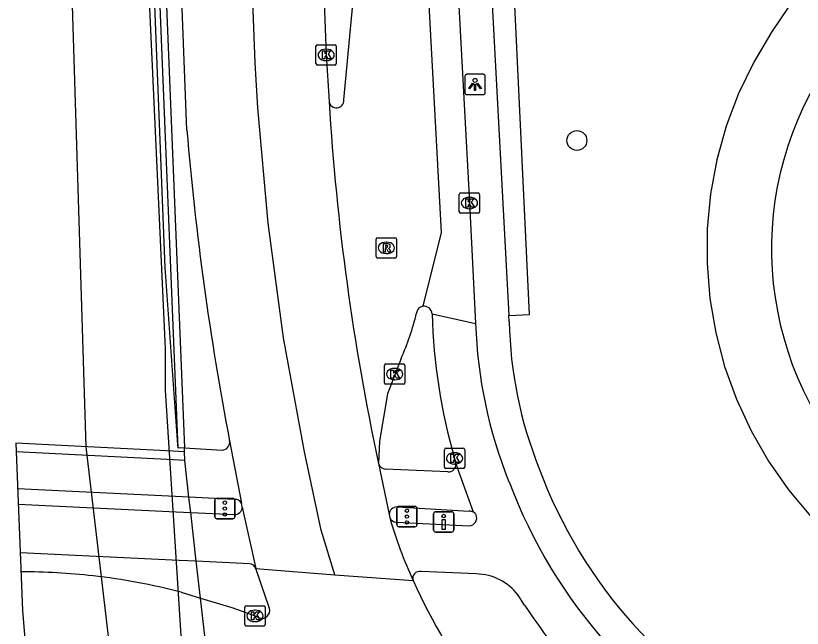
# Model space of a CAD drawing. Extents: x 159265 to 160143, y 383413 to 384319.
# Drawn here: x 159264.52 to 159303.24, y 384020.22 to 384050.39 of the extents above; entities that cross this region are included whole.
import ezdxf

# ---------------------------------------------------------------- set-up
doc = ezdxf.new("R2010")
doc.units = 0
for name, color, linetype in [('IMGEO_Boom', 7, 'Continuous'), ('IMGEO_Dek', 7, 'Continuous'), ('IMGEO_Drukknoppaal', 7, 'Continuous'), ('IMGEO_Fietspad_gesloten', 7, 'Continuous'), ('IMGEO_Haag', 7, 'Continuous'), ('IMGEO_Kolk', 7, 'Continuous'), ('IMGEO_Lichtpunt', 7, 'Continuous'), ('IMGEO_Lijnafwatering', 7, 'Continuous'), ('IMGEO_Muur', 7, 'Continuous'), ('IMGEO_Pand', 7, 'Continuous'), ('IMGEO_Pand_overbouw', 7, 'Continuous'), ('IMGEO_Rijbaan_lokaal_gesloten', 7, 'Continuous'), ('IMGEO_Rijbaan_lokaal_open', 7, 'Continuous'), ('IMGEO_Rijbaan_regionaal_gesloten', 7, 'Continuous'), ('IMGEO_Rioolput', 7, 'Continuous'), ('IMGEO_Verkeersregelinstallatiepaal', 7, 'Continuous'), ('IMGEO_Voetpad_open', 7, 'Continuous')]:
    doc.layers.add(name, color=color, linetype=linetype)

msp = doc.modelspace()

# ---------------------------------------------------------------- linework, layer by layer
at = {"layer": 'IMGEO_Boom'}
msp.add_circle((159292.147, 384044.243), 0.489, dxfattribs=at)
at = {"layer": 'IMGEO_Dek'}
for points in [[(159264.521, 384029.334), (159264.847, 384021.099), (159265.765, 384010.003)], [(159275.344, 384006.661), (159275.272, 384007.293), (159275.193, 384007.98), (159273.618, 384021.71), (159273.411, 384023.519), (159273.135, 384025.928), (159273.049, 384026.674), (159272.841, 384028.487), (159272.829, 384028.919), (159272.531, 384028.933), (159272.263, 384028.946), (159264.521, 384029.334)]]:
    msp.add_lwpolyline(points, dxfattribs=at)
at = {"layer": 'IMGEO_Drukknoppaal'}
for p, q in [((159285.091, 384025.061), (159285.091, 384025.861)), ((159285.091, 384025.861), (159285.091, 384025.061)), ((159285.191, 384025.961), (159285.981, 384025.961)), ((159285.981, 384025.961), (159285.191, 384025.961)), ((159286.081, 384025.861), (159286.081, 384025.061)), ((159286.081, 384025.061), (159286.081, 384025.861)), ((159285.981, 384024.961), (159285.191, 384024.961)), ((159285.191, 384024.961), (159285.981, 384024.961))]:
    msp.add_line(p, q, dxfattribs=at)
msp.add_lwpolyline([(159285.661, 384025.586), (159285.661, 384025.086), (159285.511, 384025.086), (159285.511, 384025.586), (159285.661, 384025.586)], dxfattribs=at)
msp.add_circle((159285.586, 384025.751), 0.085, dxfattribs=at)
for centre, start, end in [((159285.191, 384025.861), 90, 180), ((159285.191, 384025.861), 90, 180), ((159285.981, 384025.861), 0, 90), ((159285.981, 384025.861), 360, 90), ((159285.191, 384025.061), 180, 270), ((159285.191, 384025.061), 180, 270), ((159285.981, 384025.061), 270, 0), ((159285.981, 384025.061), 270, 0)]:
    msp.add_arc(centre, 0.1, start, end, dxfattribs=at)
at = {"layer": 'IMGEO_Fietspad_gesloten'}
for points in [[(159286.196, 384028.312), (159286.125, 384028.589)], [(159287.061, 384025.938), (159286.196, 384028.312)], [(159264.64, 384026.331), (159272.423, 384025.962), (159273.135, 384025.928)], [(159273.135, 384025.928), (159275.283, 384025.826)], [(159283.261, 384025.443), (159286.846, 384025.262)], [(159273.411, 384023.519), (159272.564, 384023.559), (159264.735, 384023.931)], [(159276.028, 384023.395), (159273.411, 384023.519)], [(159287.19, 384022.9), (159284.487, 384023.015)], [(159289.574, 384021.367), (159289.258, 384021.845)]]:
    msp.add_lwpolyline(points, dxfattribs=at)
for centre, radius, start, end in [((159313.685, 384036.512), 28.677, 181.6068, 196.0391), ((159310.021, 384035.988), 22.874, 181.9082, 201.9403), ((159312.785, 384036.454), 25.618, 200.5991, 242.7939), ((159275.301, 384026.196), 0.371, 267.2837, 357.3078), ((159283.285, 384025.822), 0.38, 203.5704, 266.3981), ((159286.817, 384025.659), 0.398, 274.1329, 22.4776), ((159286.886, 384025.643), 0.344, 29.3423, 59.2881), ((159276.019, 384023.052), 0.344, 18.2296, 88.4366), ((159284.409, 384022.681), 0.343, 76.9415, 199.1266), ((159287.142, 384020.252), 2.649, 36.9803, 88.9625), ((159314.758, 384037.853), 30.1, 213.2105, 225.6779)]:
    msp.add_arc(centre, radius, start, end, dxfattribs=at)
at = {"layer": 'IMGEO_Haag'}
msp.add_lwpolyline([(159288.799, 384035.625), (159289.808, 384035.68), (159289.065, 384051.59)], dxfattribs=at)
at = {"layer": 'IMGEO_Kolk'}
for p, q in [((159279.302, 384048.033), (159279.302, 384048.885)), ((159279.377, 384048.959), (159280.229, 384048.959)), ((159280.303, 384048.885), (159280.303, 384048.033)), ((159279.79, 384048.739), (159279.815, 384048.739)), ((159279.813, 384048.179), (159279.788, 384048.179)), ((159280.229, 384047.959), (159279.377, 384047.959)), ((159286.357, 384040.738), (159286.357, 384041.59)), ((159286.432, 384041.664), (159287.284, 384041.664)), ((159287.358, 384041.59), (159287.358, 384040.738)), ((159286.845, 384041.444), (159286.87, 384041.444)), ((159286.868, 384040.884), (159286.843, 384040.884)), ((159287.284, 384040.664), (159286.432, 384040.664)), ((159282.674, 384032.315), (159282.674, 384033.167)), ((159282.749, 384033.241), (159283.601, 384033.241)), ((159283.162, 384033.021), (159283.187, 384033.021)), ((159283.675, 384033.167), (159283.675, 384032.315)), ((159283.601, 384032.241), (159282.749, 384032.241)), ((159283.185, 384032.461), (159283.16, 384032.461)), ((159285.623, 384028.164), (159285.623, 384029.016)), ((159285.698, 384029.09), (159286.55, 384029.09)), ((159286.111, 384028.87), (159286.136, 384028.87)), ((159286.624, 384029.016), (159286.624, 384028.164)), ((159286.55, 384028.09), (159285.698, 384028.09)), ((159286.134, 384028.31), (159286.109, 384028.31)), ((159275.799, 384020.407), (159275.799, 384021.259)), ((159275.874, 384021.333), (159276.726, 384021.333)), ((159276.287, 384021.113), (159276.312, 384021.113)), ((159276.8, 384021.259), (159276.8, 384020.407)), ((159276.726, 384020.333), (159275.874, 384020.333)), ((159276.31, 384020.553), (159276.285, 384020.553))]:
    msp.add_line(p, q, dxfattribs=at)
for points in [[(159279.302, 384048.033), (159279.302, 384048.885)], [(159279.377, 384048.959), (159280.229, 384048.959)], [(159280.303, 384048.885), (159280.303, 384048.033)], [(159279.623, 384048.659), (159279.746, 384048.659), (159279.746, 384048.508), (159279.876, 384048.659), (159280.04, 384048.659), (159279.894, 384048.508), (159280.047, 384048.259), (159279.895, 384048.259), (159279.81, 384048.423), (159279.746, 384048.356), (159279.746, 384048.259), (159279.623, 384048.259), (159279.623, 384048.659)], [(159280.229, 384047.959), (159279.377, 384047.959)], [(159286.357, 384040.738), (159286.357, 384041.59)], [(159286.432, 384041.664), (159287.284, 384041.664)], [(159287.358, 384041.59), (159287.358, 384040.738)], [(159286.678, 384041.364), (159286.801, 384041.364), (159286.801, 384041.213), (159286.931, 384041.364), (159287.095, 384041.364), (159286.949, 384041.213), (159287.102, 384040.964), (159286.95, 384040.964), (159286.865, 384041.128), (159286.801, 384041.061), (159286.801, 384040.964), (159286.678, 384040.964), (159286.678, 384041.364)], [(159287.284, 384040.664), (159286.432, 384040.664)], [(159282.674, 384032.315), (159282.674, 384033.167)], [(159282.749, 384033.241), (159283.601, 384033.241)], [(159283.675, 384033.167), (159283.675, 384032.315)], [(159282.995, 384032.941), (159283.118, 384032.941), (159283.118, 384032.79), (159283.248, 384032.941), (159283.412, 384032.941), (159283.266, 384032.79), (159283.419, 384032.541), (159283.267, 384032.541), (159283.182, 384032.705), (159283.118, 384032.638), (159283.118, 384032.541), (159282.995, 384032.541), (159282.995, 384032.941)], [(159283.601, 384032.241), (159282.749, 384032.241)], [(159285.623, 384028.164), (159285.623, 384029.016)], [(159285.698, 384029.09), (159286.55, 384029.09)], [(159285.944, 384028.79), (159286.067, 384028.79), (159286.067, 384028.639), (159286.197, 384028.79), (159286.361, 384028.79), (159286.215, 384028.639), (159286.368, 384028.39), (159286.216, 384028.39), (159286.131, 384028.554), (159286.067, 384028.487), (159286.067, 384028.39), (159285.944, 384028.39), (159285.944, 384028.79)], [(159286.624, 384029.016), (159286.624, 384028.164)], [(159286.55, 384028.09), (159285.698, 384028.09)], [(159275.799, 384020.407), (159275.799, 384021.259)], [(159275.874, 384021.333), (159276.726, 384021.333)], [(159276.12, 384021.033), (159276.243, 384021.033), (159276.243, 384020.882), (159276.373, 384021.033), (159276.537, 384021.033), (159276.391, 384020.882), (159276.544, 384020.633), (159276.392, 384020.633), (159276.307, 384020.797), (159276.243, 384020.73), (159276.243, 384020.633), (159276.12, 384020.633), (159276.12, 384021.033)], [(159276.8, 384021.259), (159276.8, 384020.407)], [(159276.726, 384020.333), (159275.874, 384020.333)]]:
    msp.add_lwpolyline(points, dxfattribs=at)
for centre, start, end in [((159279.379, 384048.883), 91.552, 178.448), ((159279.379, 384048.883), 91.552, 178.448), ((159280.227, 384048.883), 1.552, 88.448), ((159280.227, 384048.883), 1.552, 88.448), ((159279.379, 384048.035), 181.552, 268.448), ((159279.379, 384048.035), 181.552, 268.448), ((159280.227, 384048.035), 271.552, 358.448), ((159280.227, 384048.035), 271.552, 358.448), ((159286.434, 384041.588), 91.552, 178.448), ((159286.434, 384041.588), 91.552, 178.448), ((159287.282, 384041.588), 1.552, 88.448), ((159287.282, 384041.588), 1.552, 88.448), ((159286.434, 384040.74), 181.552, 268.448), ((159286.434, 384040.74), 181.552, 268.448), ((159287.282, 384040.74), 271.552, 358.448), ((159287.282, 384040.74), 271.552, 358.448), ((159282.751, 384033.165), 91.552, 178.448), ((159282.751, 384033.165), 91.552, 178.448), ((159283.599, 384033.165), 1.552, 88.448), ((159283.599, 384033.165), 1.552, 88.448), ((159282.751, 384032.317), 181.552, 268.448), ((159282.751, 384032.317), 181.552, 268.448), ((159283.599, 384032.317), 271.552, 358.448), ((159283.599, 384032.317), 271.552, 358.448), ((159285.7, 384029.014), 91.552, 178.448), ((159285.7, 384029.014), 91.552, 178.448), ((159286.548, 384029.014), 1.552, 88.448), ((159286.548, 384029.014), 1.552, 88.448), ((159285.7, 384028.166), 181.552, 268.448), ((159285.7, 384028.166), 181.552, 268.448), ((159286.548, 384028.166), 271.552, 358.448), ((159286.548, 384028.166), 271.552, 358.448), ((159275.876, 384021.257), 91.552, 178.448), ((159275.876, 384021.257), 91.552, 178.448), ((159276.724, 384021.257), 1.552, 88.448), ((159276.724, 384021.257), 1.552, 88.448), ((159275.876, 384020.409), 181.552, 268.448), ((159275.876, 384020.409), 181.552, 268.448), ((159276.724, 384020.409), 271.552, 358.448), ((159276.724, 384020.409), 271.552, 358.448)]:
    msp.add_arc(centre, 0.0765, start, end, dxfattribs=at)
for centre, major_axis, ratio, start_param, end_param in [((159279.789, 384048.459), (-0.387, 0.002), 0.722429, 4.712389, 7.853982), ((159279.814, 384048.459), (-0.39, 0.002), 0.717154, 1.570796, 4.712389), ((159286.844, 384041.164), (-0.387, 0.002), 0.722429, 4.712389, 7.853982), ((159286.869, 384041.164), (-0.39, 0.002), 0.717154, 1.570796, 4.712389), ((159283.161, 384032.741), (-0.387, 0.002), 0.722429, 4.712389, 7.853982), ((159283.186, 384032.741), (-0.39, 0.002), 0.717154, 1.570796, 4.712389), ((159286.11, 384028.59), (-0.387, 0.002), 0.722429, 4.712389, 7.853982), ((159286.135, 384028.59), (-0.39, 0.002), 0.717154, 1.570796, 4.712389), ((159276.286, 384020.833), (-0.387, 0.002), 0.722429, 4.712389, 7.853982), ((159276.311, 384020.833), (-0.39, 0.002), 0.717154, 1.570796, 4.712389)]:
    msp.add_ellipse(centre, major_axis=major_axis, ratio=ratio, start_param=start_param, end_param=end_param, dxfattribs=at)
at = {"layer": 'IMGEO_Lichtpunt'}
for p, q in [((159286.637, 384047.406), (159286.637, 384046.599)), ((159286.637, 384047.406), (159286.637, 384046.599)), ((159287.539, 384047.501), (159286.731, 384047.501)), ((159287.539, 384047.501), (159286.731, 384047.501)), ((159287.633, 384046.599), (159287.633, 384047.406)), ((159287.633, 384046.599), (159287.633, 384047.406)), ((159286.731, 384046.505), (159287.539, 384046.505)), ((159286.731, 384046.505), (159287.539, 384046.505))]:
    msp.add_line(p, q, dxfattribs=at)
for points in [[(159287.011, 384047.07), (159287.05, 384047.042), (159286.862, 384046.78), (159286.824, 384046.807), (159287.011, 384047.07)], [(159287.113, 384047.022), (159287.16, 384047.022), (159287.16, 384046.7), (159287.113, 384046.7), (159287.113, 384047.022)], [(159287.223, 384047.042), (159287.261, 384047.069), (159287.448, 384046.807), (159287.409, 384046.779), (159287.223, 384047.042)]]:
    msp.add_lwpolyline(points, dxfattribs=at)
msp.add_circle((159287.136, 384047.204), 0.0994, dxfattribs=at)
for centre, start, end in [((159286.731, 384047.406), 90, 180), ((159286.731, 384047.406), 90, 180), ((159287.539, 384047.406), 0, 90), ((159287.539, 384047.406), 0, 90), ((159286.731, 384046.599), 180, 270), ((159286.731, 384046.599), 180, 270), ((159287.539, 384046.599), 270, 0), ((159287.539, 384046.599), 270, 360)]:
    msp.add_arc(centre, 0.0946, start, end, dxfattribs=at)
at = {"layer": 'IMGEO_Lijnafwatering'}
for points in [[(159270.966, 384053.991), (159271.873, 384033.979)], [(159271.873, 384033.979), (159271.874, 384031.945), (159273.024, 384013.954)]]:
    msp.add_lwpolyline(points, dxfattribs=at)
at = {"layer": 'IMGEO_Muur'}
for points in [[(159272.525, 384029.091), (159269.932, 384092.762)], [(159270.232, 384092.774), (159272.824, 384029.103)], [(159272.841, 384028.487), (159272.285, 384028.515), (159264.538, 384028.903)], [(159272.824, 384029.103), (159272.525, 384029.091)]]:
    msp.add_lwpolyline(points, dxfattribs=at)
at = {"layer": 'IMGEO_Pand'}
msp.add_arc((159317.989, 384038.91), 16.265, 146.9401, 303.3831, dxfattribs=at)
at = {"layer": 'IMGEO_Pand_overbouw'}
msp.add_lwpolyline([(159303.774, 384052.637), (159301.729, 384049.585), (159300.851, 384048.108), (159300.107, 384046.56), (159299.502, 384044.952), (159299.041, 384043.298), (159298.727, 384041.609), (159298.564, 384039.898), (159298.552, 384038.181), (159298.691, 384036.468), (159298.981, 384034.775), (159299.419, 384033.114), (159300.001, 384031.498), (159300.724, 384029.939), (159301.581, 384028.451), (159302.566, 384027.043), (159303.671, 384025.728)], dxfattribs=at)
msp.add_arc((159317.989, 384038.91), 16.265, 146.9401, 303.3831, dxfattribs=at)
at = {"layer": 'IMGEO_Rijbaan_lokaal_gesloten'}
for points in [[(159283.38, 384106.372), (159285.603, 384064.528), (159286.857, 384041.165), (159287.16, 384035.226)], [(159281.971, 384104.282), (159285.459, 384039.708), (159284.556, 384036.089)], [(159285.02, 384035.708), (159287.16, 384035.226)]]:
    msp.add_lwpolyline(points, dxfattribs=at)
msp.add_arc((159284.598, 384035.667), 0.424, 5.4895, 95.7303, dxfattribs=at)
at = {"layer": 'IMGEO_Rijbaan_lokaal_open'}
for points in [[(159280.679, 384046.241), (159281.8, 384058.276), (159281.8, 384061.276), (159279.871, 384096.698)], [(159283.493, 384033.506), (159282.819, 384031.763), (159282.432, 384029.44), (159282.386, 384028.329)]]:
    msp.add_lwpolyline(points, dxfattribs=at)
for centre, radius, start, end in [((159280.311, 384046.219), 0.368, 189.3828, 3.418), ((159284.645, 384035.701), 0.398, 102.9043, 174.0956), ((159271.625, 384038.765), 12.981, 336.1032, 346.5356)]:
    msp.add_arc(centre, radius, start, end, dxfattribs=at)
at = {"layer": 'IMGEO_Rijbaan_regionaal_gesloten'}
for points in [[(159272.525, 384029.091), (159272.497, 384029.26), (159271.874, 384037.989), (159270.771, 384065.944), (159268.949, 384097.91), (159268.741, 384109.268), (159269.455, 384121.477), (159270.512, 384129.935), (159272.41, 384139.83), (159275.639, 384152.115), (159279.125, 384161.573), (159284.708, 384174.33), (159290.18, 384185.037), (159296.673, 384195.241), (159303.494, 384203.99), (159314.075, 384215.561), (159324.375, 384224.349), (159337.861, 384233.763), (159344.188, 384237.881), (159349.775, 384241.197), (159359.142, 384246.764)], [(159280.211, 384172.631), (159274.487, 384158.497), (159272.013, 384150.923), (159269.535, 384141.678), (159267.507, 384132.324), (159266.005, 384119.851), (159265.496, 384109.233), (159267.965, 384029.162), (159271.62, 383998.252), (159277.018, 383952.804), (159311.634, 383770.65), (159326.117, 383701.416), (159334.862, 383664.196)], [(159280.23, 384022.862), (159279.558, 384025.055), (159278.733, 384028.916), (159277.705, 384034.522), (159276.941, 384040.17), (159276.444, 384045.847), (159276.303, 384048.072), (159275.571, 384067.538), (159274.696, 384088.98), (159274.434, 384096.225), (159273.932, 384109.416), (159273.823, 384113.295), (159273.795, 384117.175), (159273.846, 384121.055), (159273.978, 384124.933), (159274.189, 384128.808), (159274.487, 384133.288)], [(159277.933, 384096.612), (159278.195, 384089.367), (159279.07, 384067.925), (159279.802, 384048.459), (159279.948, 384046.159)], [(159272.95, 384044.75), (159271.099, 384092.743)], [(159275.049, 384029.45), (159275.632, 384026.386)], [(159273.049, 384026.674), (159272.841, 384028.487), (159272.829, 384028.919), (159272.824, 384029.103)], [(159282.386, 384028.329), (159282.906, 384025.831)], [(159273.135, 384025.928), (159273.049, 384026.674)], [(159275.671, 384026.179), (159275.632, 384026.386)], [(159275.671, 384026.179), (159276.345, 384023.159)], [(159273.411, 384023.519), (159273.135, 384025.928)], [(159282.906, 384025.831), (159282.937, 384025.67)], [(159273.618, 384021.71), (159273.411, 384023.519)], [(159277.012, 384021.195), (159276.345, 384023.159)], [(159276.345, 384023.159), (159280.23, 384022.862)], [(159280.23, 384022.862), (159284.085, 384022.568)], [(159272.661, 384022.001), (159273.618, 384021.71)], [(159275.193, 384007.98), (159273.618, 384021.71)], [(159273.618, 384021.71), (159275.156, 384021.243), (159276.3, 384020.832), (159276.506, 384020.741)]]:
    msp.add_lwpolyline(points, dxfattribs=at)
for centre, radius, start, end in [((159398.921, 384053.345), 119.19, 183.45657, 192.11563), ((159415.628, 384056.53), 143.163, 184.71981, 190.90343), ((159304.274, 384031.803), 22.201, 196.0367, 204.5807), ((159264.762, 383991.323), 31.682, 83.5407, 89.9826), ((159264.744, 383991.365), 31.642, 75.5109, 83.5005), ((159311.888, 384035.103), 30.498, 204.2688, 216.925), ((159276.641, 384021.099), 0.383, 249.2707, 14.5283)]:
    msp.add_arc(centre, radius, start, end, dxfattribs=at)
at = {"layer": 'IMGEO_Rioolput'}
for p, q in [((159282.265, 384038.53), (159282.265, 384039.382)), ((159282.34, 384039.456), (159283.192, 384039.456)), ((159282.753, 384039.236), (159282.778, 384039.236)), ((159283.266, 384039.382), (159283.266, 384038.53)), ((159283.192, 384038.456), (159282.34, 384038.456)), ((159282.776, 384038.676), (159282.751, 384038.676))]:
    msp.add_line(p, q, dxfattribs=at)
for points in [[(159282.265, 384038.53), (159282.265, 384039.382)], [(159282.34, 384039.456), (159283.192, 384039.456)], [(159283.266, 384039.382), (159283.266, 384038.53)], [(159282.854, 384039.154), (159282.602, 384039.156), (159282.602, 384038.756)], [(159282.602, 384038.756), (159282.726, 384038.756), (159282.726, 384038.918), (159282.737, 384038.918)], [(159282.78, 384039.075), (159282.726, 384039.075), (159282.726, 384038.994)], [(159282.726, 384038.994), (159282.778, 384038.994)], [(159282.784, 384038.889), (159282.855, 384038.756), (159282.995, 384038.756), (159282.93, 384038.882)], [(159283.192, 384038.456), (159282.34, 384038.456)]]:
    msp.add_lwpolyline(points, dxfattribs=at)
for centre, radius, start, end in [((159282.342, 384039.38), 0.0765, 91.552, 178.448), ((159282.342, 384039.38), 0.0765, 91.552, 178.448), ((159283.19, 384039.38), 0.0765, 1.552, 88.448), ((159283.19, 384039.38), 0.0765, 1.552, 88.448), ((159282.736, 384038.865), 0.0533, 26.0293, 88.6989), ((159282.762, 384039.183), 0.19, 274.7715, 282.9687), ((159282.786, 384038.979), 0.0964, 77.0061, 93.1865), ((159282.8, 384039.036), 0.0378, 276.6634, 79.6772), ((159282.853, 384039.044), 0.109, 350.3612, 89.416), ((159282.851, 384039.044), 0.112, 277.5842, 350.9817), ((159282.835, 384038.829), 0.108, 29.5134, 73.7905), ((159282.342, 384038.532), 0.0765, 181.552, 268.448), ((159282.342, 384038.532), 0.0765, 181.552, 268.448), ((159283.19, 384038.532), 0.0765, 271.552, 358.448), ((159283.19, 384038.532), 0.0765, 271.552, 358.448)]:
    msp.add_arc(centre, radius, start, end, dxfattribs=at)
for centre, major_axis, ratio, start_param, end_param in [((159282.752, 384038.956), (-0.387, 0.002), 0.722429, 4.712389, 7.853982), ((159282.777, 384038.956), (-0.39, 0.002), 0.717154, 1.570796, 4.712389)]:
    msp.add_ellipse(centre, major_axis=major_axis, ratio=ratio, start_param=start_param, end_param=end_param, dxfattribs=at)
at = {"layer": 'IMGEO_Verkeersregelinstallatiepaal'}
for p, q in [((159274.319, 384025.718), (159274.319, 384026.518)), ((159274.319, 384026.518), (159274.319, 384025.718)), ((159274.419, 384026.618), (159275.209, 384026.618)), ((159275.209, 384026.618), (159274.419, 384026.618)), ((159275.309, 384026.518), (159275.309, 384025.718)), ((159275.309, 384025.718), (159275.309, 384026.518)), ((159283.284, 384025.323), (159283.284, 384026.123)), ((159283.284, 384026.123), (159283.284, 384025.323)), ((159283.384, 384026.223), (159284.174, 384026.223)), ((159284.174, 384026.223), (159283.384, 384026.223)), ((159284.274, 384026.123), (159284.274, 384025.323)), ((159284.274, 384025.323), (159284.274, 384026.123)), ((159275.209, 384025.618), (159274.419, 384025.618)), ((159274.419, 384025.618), (159275.209, 384025.618)), ((159284.174, 384025.223), (159283.384, 384025.223)), ((159283.384, 384025.223), (159284.174, 384025.223))]:
    msp.add_line(p, q, dxfattribs=at)
for centre in [(159274.814, 384026.408), (159274.814, 384026.118), (159283.779, 384026.013), (159274.814, 384025.828), (159283.779, 384025.723), (159283.779, 384025.433)]:
    msp.add_circle(centre, 0.085, dxfattribs=at)
for centre, start, end in [((159274.419, 384026.518), 90, 180), ((159274.419, 384026.518), 90, 180), ((159275.209, 384026.518), 0, 90), ((159275.209, 384026.518), 360, 90), ((159283.384, 384026.123), 90, 180), ((159283.384, 384026.123), 90, 180), ((159284.174, 384026.123), 0, 90), ((159284.174, 384026.123), 360, 90), ((159274.419, 384025.718), 180, 270), ((159274.419, 384025.718), 180, 270), ((159275.209, 384025.718), 270, 0), ((159275.209, 384025.718), 270, 0), ((159283.384, 384025.323), 180, 270), ((159283.384, 384025.323), 180, 270), ((159284.174, 384025.323), 270, 0), ((159284.174, 384025.323), 270, 0)]:
    msp.add_arc(centre, 0.1, start, end, dxfattribs=at)
at = {"layer": 'IMGEO_Voetpad_open'}
for points in [[(159285.24, 384102.132), (159288.799, 384035.625)], [(159288.815, 384035.328), (159288.799, 384035.625)], [(159272.824, 384029.103), (159274.683, 384028.995)], [(159285.794, 384027.922), (159282.716, 384028.056)], [(159273.049, 384026.674), (159272.383, 384026.706), (159264.61, 384027.081)], [(159275.301, 384026.565), (159273.049, 384026.674)], [(159283.294, 384026.2), (159286.849, 384025.983)]]:
    msp.add_lwpolyline(points, dxfattribs=at)
for centre, radius, start, end in [((159309.378, 384035.75), 20.568, 181.175, 201.7809), ((159274.662, 384029.386), 0.392, 273.0009, 9.373), ((159282.753, 384028.436), 0.382, 196.2959, 264.504), ((159285.806, 384028.312), 0.39, 268.1987, 0.0652), ((159312.763, 384036.443), 23.976, 200.3186, 285.1442), ((159275.33, 384026.223), 0.343, 28.3644, 94.8278), ((159283.285, 384025.821), 0.379, 88.6308, 178.4937), ((159286.889, 384025.649), 0.336, 59.2056, 96.8264)]:
    msp.add_arc(centre, radius, start, end, dxfattribs=at)

doc.saveas('drawing.dxf')
